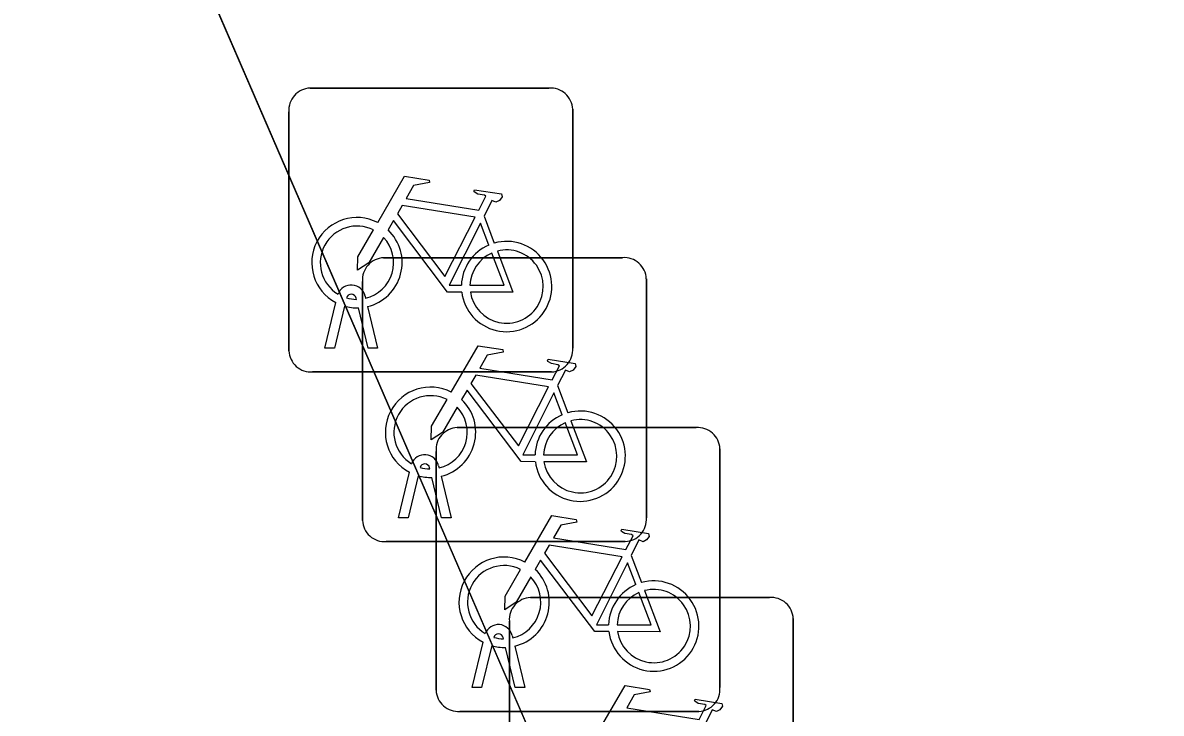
# Model space of a CAD drawing. Extents: x 162026 to 163502, y 387295 to 388169.
# Drawn here: x 162287.323 to 162291.33, y 387484.123 to 387486.553 of the extents above; entities that cross this region are included whole.
import ezdxf

# ---------------------------------------------------------------- set-up
doc = ezdxf.new("R2010")
doc.units = 0
for name, color, linetype in [('IMGEO_Fietsenrek', 7, 'Continuous'), ('IMGEO_Pand', 7, 'Continuous'), ('IMGEO_Voetpad_open', 7, 'Continuous')]:
    doc.layers.add(name, color=color, linetype=linetype)

msp = doc.modelspace()

# ---------------------------------------------------------------- linework, layer by layer
at = {"layer": 'IMGEO_Fietsenrek'}
for p, q in [((162288.3339, 387486.3235), (162289.1748, 387486.3235)), ((162289.1748, 387486.3235), (162288.3339, 387486.3235)), ((162288.2595, 387485.3989), (162288.2595, 387486.2398)), ((162288.2595, 387486.2398), (162288.2595, 387485.3989)), ((162289.2585, 387486.2491), (162289.2585, 387485.4082)), ((162289.2585, 387485.4082), (162289.2585, 387486.2491)), ((162288.9462, 387485.8732), (162288.9825, 387485.778)), ((162288.5929, 387485.7265), (162289.4338, 387485.7265)), ((162289.4338, 387485.7265), (162288.5929, 387485.7265)), ((162289.5175, 387485.6521), (162289.5175, 387484.8112)), ((162289.5175, 387484.8112), (162289.5175, 387485.6521)), ((162288.5185, 387484.8019), (162288.5185, 387485.6428)), ((162288.5185, 387485.6428), (162288.5185, 387484.8019)), ((162288.4969, 387485.5799), (162288.4959, 387485.5842)), ((162288.5276, 387485.5914), (162288.5294, 387485.5835)), ((162288.3865, 387485.4083), (162288.4248, 387485.5683)), ((162288.4552, 387485.5561), (162288.4199, 387485.4083)), ((162288.538, 387485.4083), (162288.5041, 387485.55)), ((162288.5364, 387485.5543), (162288.5714, 387485.4083)), ((162288.4199, 387485.4083), (162288.3865, 387485.4083)), ((162288.5714, 387485.4083), (162288.538, 387485.4083)), ((162289.1841, 387485.3245), (162288.3432, 387485.3245)), ((162288.3432, 387485.3245), (162289.1841, 387485.3245)), ((162289.2052, 387485.2762), (162289.2415, 387485.181)), ((162288.8519, 387485.1285), (162289.6928, 387485.1285)), ((162289.6928, 387485.1285), (162288.8519, 387485.1285)), ((162289.7765, 387485.0541), (162289.7765, 387484.2132)), ((162289.7765, 387484.2132), (162289.7765, 387485.0541)), ((162288.7775, 387484.2039), (162288.7775, 387485.0448)), ((162288.7775, 387485.0448), (162288.7775, 387484.2039)), ((162288.6455, 387484.8113), (162288.6838, 387484.9713)), ((162288.7559, 387484.9829), (162288.7549, 387484.9872)), ((162288.7866, 387484.9944), (162288.7884, 387484.9865)), ((162288.7142, 387484.9591), (162288.6789, 387484.8113)), ((162288.797, 387484.8113), (162288.7631, 387484.953)), ((162288.7954, 387484.9573), (162288.8304, 387484.8113)), ((162288.6789, 387484.8113), (162288.6455, 387484.8113)), ((162288.8304, 387484.8113), (162288.797, 387484.8113)), ((162289.4431, 387484.7275), (162288.6022, 387484.7275)), ((162288.6022, 387484.7275), (162289.4431, 387484.7275)), ((162289.4642, 387484.6782), (162289.5005, 387484.583)), ((162289.1099, 387484.5305), (162289.9508, 387484.5305)), ((162289.9508, 387484.5305), (162289.1099, 387484.5305)), ((162290.0345, 387484.4561), (162290.0345, 387483.6152)), ((162290.0345, 387483.6152), (162290.0345, 387484.4561)), ((162289.0355, 387483.6059), (162289.0355, 387484.4468)), ((162289.0355, 387484.4468), (162289.0355, 387483.6059)), ((162288.9045, 387484.2133), (162288.9428, 387484.3733)), ((162289.0149, 387484.3849), (162289.0139, 387484.3892)), ((162289.0456, 387484.3964), (162289.0474, 387484.3885)), ((162288.9732, 387484.3611), (162288.9379, 387484.2133)), ((162289.056, 387484.2133), (162289.0221, 387484.355)), ((162289.0544, 387484.3593), (162289.0894, 387484.2133)), ((162288.9379, 387484.2133), (162288.9045, 387484.2133)), ((162289.0894, 387484.2133), (162289.056, 387484.2133)), ((162289.7021, 387484.1295), (162288.8612, 387484.1295)), ((162288.8612, 387484.1295), (162289.7021, 387484.1295))]:
    msp.add_line(p, q, dxfattribs=at)
for points in [[(162288.5721, 387485.8502), (162288.6668, 387486.0137), (162288.753, 387485.9999), (162288.7547, 387485.9912), (162288.6986, 387485.9803), (162288.6724, 387485.935), (162288.9276, 387485.8942)], [(162288.9276, 387485.8942), (162288.9526, 387485.943), (162288.9475, 387485.947), (162288.9243, 387485.9507), (162288.9116, 387485.9582), (162288.9106, 387485.9613), (162288.9128, 387485.9659), (162289.0076, 387485.9508), (162289.0099, 387485.9405), (162289.0005, 387485.9281), (162288.9881, 387485.9217), (162288.9736, 387485.9279), (162288.9462, 387485.8732)], [(162288.9147, 387485.869), (162288.6579, 387485.91), (162288.6412, 387485.8812), (162288.8082, 387485.6609), (162288.9147, 387485.869)], [(162288.8678, 387485.6055), (162288.8181, 387485.6056), (162288.6274, 387485.8573), (162288.6084, 387485.8245)], [(162288.5928, 387485.7977), (162288.5412, 387485.7085), (162288.5013, 387485.6825), (162288.5025, 387485.73), (162288.557, 387485.8242)], [(162288.9627, 387485.771), (162288.9334, 387485.8478), (162288.824, 387485.6297), (162288.8667, 387485.6296)], [(162288.8967, 387485.6295), (162289.0166, 387485.6293), (162288.9734, 387485.7429)], [(162288.9932, 387485.7498), (162289.0482, 387485.6052), (162288.8981, 387485.6055)], [(162288.8311, 387485.2532), (162288.9258, 387485.4167), (162289.012, 387485.4029), (162289.0137, 387485.3942), (162288.9576, 387485.3833), (162288.9314, 387485.338), (162289.1866, 387485.2972)], [(162289.1866, 387485.2972), (162289.2116, 387485.346), (162289.2065, 387485.35), (162289.1833, 387485.3537), (162289.1706, 387485.3612), (162289.1696, 387485.3643), (162289.1718, 387485.3689), (162289.2666, 387485.3538), (162289.2689, 387485.3435), (162289.2595, 387485.3311), (162289.2471, 387485.3247), (162289.2326, 387485.3309), (162289.2052, 387485.2762)], [(162289.1737, 387485.272), (162288.9169, 387485.313), (162288.9002, 387485.2842), (162289.0672, 387485.0639), (162289.1737, 387485.272)], [(162289.1268, 387485.0085), (162289.0771, 387485.0086), (162288.8864, 387485.2603), (162288.8674, 387485.2275)], [(162289.2217, 387485.174), (162289.1924, 387485.2508), (162289.083, 387485.0327), (162289.1257, 387485.0326)], [(162288.8518, 387485.2007), (162288.8002, 387485.1115), (162288.7603, 387485.0855), (162288.7615, 387485.133), (162288.816, 387485.2272)], [(162289.1557, 387485.0325), (162289.2756, 387485.0323), (162289.2324, 387485.1459)], [(162289.2522, 387485.1528), (162289.3072, 387485.0082), (162289.1571, 387485.0085)], [(162289.0901, 387484.6552), (162289.1848, 387484.8187), (162289.271, 387484.8049), (162289.2727, 387484.7962), (162289.2166, 387484.7853), (162289.1904, 387484.74), (162289.4456, 387484.6992)], [(162289.4456, 387484.6992), (162289.4706, 387484.748), (162289.4655, 387484.752), (162289.4423, 387484.7557), (162289.4296, 387484.7632), (162289.4286, 387484.7663), (162289.4308, 387484.7709), (162289.5256, 387484.7558), (162289.5279, 387484.7455), (162289.5185, 387484.7331), (162289.5061, 387484.7267), (162289.4916, 387484.7329), (162289.4642, 387484.6782)], [(162289.4327, 387484.674), (162289.1759, 387484.715), (162289.1592, 387484.6862), (162289.3262, 387484.4659), (162289.4327, 387484.674)], [(162289.3858, 387484.4105), (162289.3361, 387484.4106), (162289.1454, 387484.6623), (162289.1264, 387484.6295)], [(162289.4807, 387484.576), (162289.4514, 387484.6528), (162289.342, 387484.4347), (162289.3847, 387484.4346)], [(162289.1108, 387484.6027), (162289.0592, 387484.5135), (162289.0193, 387484.4875), (162289.0205, 387484.535), (162289.075, 387484.6292)], [(162289.4147, 387484.4345), (162289.5346, 387484.4343), (162289.4914, 387484.5479)], [(162289.5112, 387484.5548), (162289.5662, 387484.4102), (162289.4161, 387484.4105)], [(162289.3481, 387484.0572), (162289.4428, 387484.2207), (162289.529, 387484.2069), (162289.5307, 387484.1982), (162289.4746, 387484.1873), (162289.4484, 387484.142), (162289.7036, 387484.1012)], [(162289.7036, 387484.1012), (162289.7286, 387484.15), (162289.7235, 387484.154), (162289.7003, 387484.1577), (162289.6876, 387484.1652), (162289.6866, 387484.1683), (162289.6888, 387484.1729), (162289.7836, 387484.1578), (162289.7859, 387484.1475), (162289.7765, 387484.1351), (162289.7641, 387484.1287), (162289.7496, 387484.1349), (162289.7222, 387484.0802)]]:
    msp.add_lwpolyline(points, dxfattribs=at)
for centre, radius, start, end in [((162288.3372, 387486.2456), 0.0779, 92.4484, 184.2845), ((162288.3372, 387486.2456), 0.0779, 92.4484, 184.2845), ((162289.1806, 387486.2458), 0.0779, 2.4484, 94.2845), ((162289.1806, 387486.2458), 0.0779, 2.4484, 94.2845), ((162288.4991, 387485.7089), 0.159, 62.6766, 242.1369), ((162288.4991, 387485.7089), 0.129, 63.3192, 238.903), ((162288.4991, 387485.7089), 0.159, 283.5766, 46.6042), ((162288.4991, 387485.7089), 0.129, 283.6043, 43.4302), ((162289.0257, 387485.6249), 0.159, 113.3408, 178.3217), ((162289.0257, 387485.6249), 0.159, 187.0065, 105.7708), ((162289.0257, 387485.6249), 0.129, 113.923, 177.9556), ((162289.0257, 387485.6249), 0.129, 188.6715, 104.5883), ((162288.5962, 387485.6486), 0.0779, 92.4484, 184.2845), ((162288.5962, 387485.6486), 0.0779, 92.4484, 184.2845), ((162289.4396, 387485.6488), 0.0779, 2.4484, 94.2845), ((162289.4396, 387485.6488), 0.0779, 2.4484, 94.2845), ((162288.4789, 387485.5803), 0.0499, 12.8025, 158.6934), ((162288.4789, 387485.5803), 0.0174, 12.8025, 163.4502), ((162288.4991, 387485.7089), 0.129, 253.415, 269.0204), ((162288.4991, 387485.7089), 0.159, 253.9967, 271.7867), ((162288.3374, 387485.4022), 0.0779, 182.4484, 274.2845), ((162288.3374, 387485.4022), 0.0779, 182.4484, 274.2845), ((162289.1808, 387485.4024), 0.0779, 272.4484, 4.2845), ((162289.1808, 387485.4024), 0.0779, 272.4484, 4.2845), ((162288.7581, 387485.1119), 0.159, 62.6766, 242.1369), ((162288.7581, 387485.1119), 0.129, 63.3192, 238.903), ((162288.7581, 387485.1119), 0.159, 283.5766, 46.6042), ((162288.7581, 387485.1119), 0.129, 283.6043, 43.4302), ((162289.2847, 387485.0279), 0.159, 113.3408, 178.3217), ((162289.2847, 387485.0279), 0.159, 187.0065, 105.7708), ((162289.2847, 387485.0279), 0.129, 113.923, 177.9556), ((162289.2847, 387485.0279), 0.129, 188.6715, 104.5883), ((162288.8552, 387485.0506), 0.0779, 92.4484, 184.2845), ((162288.8552, 387485.0506), 0.0779, 92.4484, 184.2845), ((162289.6986, 387485.0508), 0.0779, 2.4484, 94.2845), ((162289.6986, 387485.0508), 0.0779, 2.4484, 94.2845), ((162288.7379, 387484.9833), 0.0499, 12.8025, 158.6934), ((162288.7379, 387484.9833), 0.0174, 12.8025, 163.4502), ((162288.7581, 387485.1119), 0.129, 253.415, 269.0204), ((162288.7581, 387485.1119), 0.159, 253.9967, 271.7867), ((162289.4398, 387484.8054), 0.0779, 272.4484, 4.2845), ((162289.4398, 387484.8054), 0.0779, 272.4484, 4.2845), ((162288.5964, 387484.8052), 0.0779, 182.4484, 274.2845), ((162288.5964, 387484.8052), 0.0779, 182.4484, 274.2845), ((162289.0171, 387484.5139), 0.159, 62.6766, 242.1369), ((162289.0171, 387484.5139), 0.129, 63.3192, 238.903), ((162289.0171, 387484.5139), 0.159, 283.5766, 46.6042), ((162289.0171, 387484.5139), 0.129, 283.6043, 43.4302), ((162289.5437, 387484.4299), 0.159, 113.3408, 178.3217), ((162289.5437, 387484.4299), 0.159, 187.0065, 105.7708), ((162289.1132, 387484.4526), 0.0779, 92.4484, 184.2845), ((162289.1132, 387484.4526), 0.0779, 92.4484, 184.2845), ((162289.5437, 387484.4299), 0.129, 113.923, 177.9556), ((162289.5437, 387484.4299), 0.129, 188.6715, 104.5883), ((162289.9566, 387484.4528), 0.0779, 2.4484, 94.2845), ((162289.9566, 387484.4528), 0.0779, 2.4484, 94.2845), ((162288.9969, 387484.3853), 0.0499, 12.8025, 158.6934), ((162288.9969, 387484.3853), 0.0174, 12.8025, 163.4502), ((162289.0171, 387484.5139), 0.129, 253.415, 269.0204), ((162289.0171, 387484.5139), 0.159, 253.9967, 271.7867), ((162289.6988, 387484.2074), 0.0779, 272.4484, 4.2845), ((162289.6988, 387484.2074), 0.0779, 272.4484, 4.2845), ((162288.8554, 387484.2072), 0.0779, 182.4484, 274.2845), ((162288.8554, 387484.2072), 0.0779, 182.4484, 274.2845)]:
    msp.add_arc(centre, radius, start, end, dxfattribs=at)
at = {"layer": 'IMGEO_Pand'}
msp.add_lwpolyline([(162287.708, 387487.29), (162289.996, 387490.573), (162285.892, 387500), (162285.808, 387500.194), (162285.694, 387500.206), (162276.651, 387501.192), (162275.766, 387500), (162269.553, 387491.637), (162271.82, 387486.395), (162274.599, 387486.092), (162277.893, 387478.191), (162274.719, 387473.867), (162274.479, 387473.539), (162273.349, 387472), (162276.784, 387463.941), (162280.133, 387463.497), (162278.897, 387466.434), (162294.112, 387472.505)], close=True, dxfattribs=at)
at = {"layer": 'IMGEO_Voetpad_open'}
msp.add_lwpolyline([(162342.851, 387499.633), (162315.859, 387502.639), (162318.177, 387500), (162320.407, 387497.461), (162310.872, 387484.483), (162310.539, 387484.029), (162298.229, 387485.888), (162293.758, 387496.206), (162291.762, 387495.313), (162289.996, 387490.573), (162287.708, 387487.29), (162294.112, 387472.505), (162292.215, 387469.541), (162293.144, 387466.992), (162297.036, 387466.568), (162297.706, 387467.617), (162303.078, 387467.032), (162311.025, 387477.679), (162314.702, 387477.278), (162319.71, 387483.814), (162325.748, 387483.156), (162332.69, 387482.34), (162330.706, 387486.601), (162329.102, 387490.046)], dxfattribs=at)

doc.saveas('drawing.dxf')
